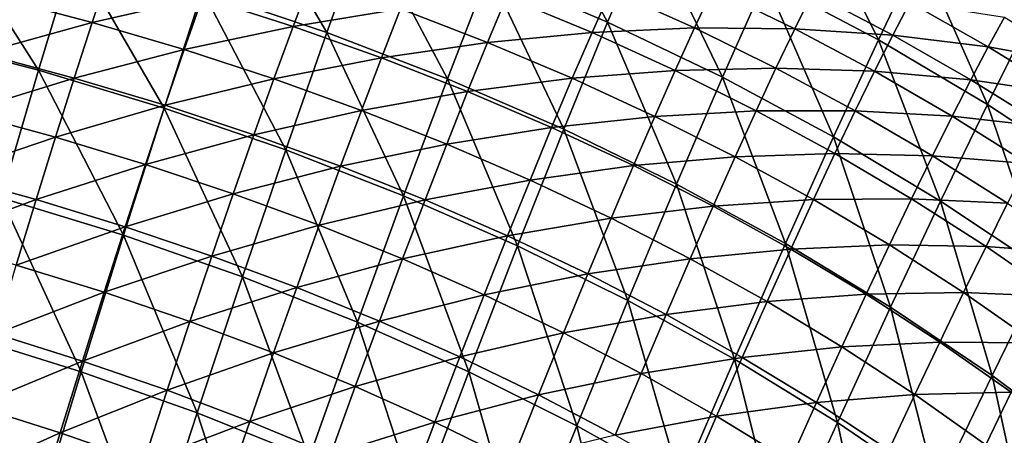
# Model space of a CAD drawing. Header units: millimetres. Extents: x -300 to 300, y -500 to 500.
# Tile 958 of 988: x 99 to 166, y 417 to 446. Entities that reach past the tile are written whole.
import ezdxf

# ---------------------------------------------------------------- set-up
doc = ezdxf.new("R2010")
doc.units = ezdxf.units.MM
doc.header["$LTSCALE"] = 81.481481
doc.layers.add('19', color=7, linetype='CONTINUOUS')
doc.layers.add('21', color=7, linetype='CONTINUOUS')

msp = doc.modelspace()

# ---------------------------------------------------------------- linework, layer by layer
at = {"layer": '19', "color": 7, "linetype": 'CONTINUOUS'}
for points in [[(139.001, 445.507, 43.109), (133.581, 455.563, 39.496), (130.937, 448.95, 43.248), (139.001, 445.507, 43.109)], [(141.788, 452.113, 39.366), (133.581, 455.563, 39.496), (139.001, 445.507, 43.109), (141.788, 452.113, 39.366)], [(119.953, 444.803, 46.88), (113.988, 454.966, 43.502), (111.513, 447.658, 47.009), (119.953, 444.803, 46.88)], [(122.601, 452.101, 43.379), (113.988, 454.966, 43.502), (119.953, 444.803, 46.88), (122.601, 452.101, 43.379)], [(157.377, 444.302, 39.087), (152.443, 454.286, 35.233), (149.719, 448.361, 39.229), (157.377, 444.302, 39.087)], [(160.217, 450.224, 35.102), (152.443, 454.286, 35.233), (157.377, 444.302, 39.087), (160.217, 450.224, 35.102)], [(100.38, 442.244, 50.39), (93.813, 452.541, 47.242), (91.594, 444.538, 50.506), (100.38, 442.244, 50.39)], [(102.8, 450.236, 47.13), (93.813, 452.541, 47.242), (100.38, 442.244, 50.39), (102.8, 450.236, 47.13)], [(128.125, 441.664, 46.743), (122.601, 452.101, 43.379), (119.953, 444.803, 46.88), (128.125, 441.664, 46.743)], [(130.937, 448.95, 43.248), (122.601, 452.101, 43.379), (128.125, 441.664, 46.743), (130.937, 448.95, 43.248)], [(146.795, 441.765, 42.964), (141.788, 452.113, 39.366), (139.001, 445.507, 43.109), (146.795, 441.765, 42.964)], [(149.719, 448.361, 39.229), (141.788, 452.113, 39.366), (146.795, 441.765, 42.964), (149.719, 448.361, 39.229)], [(108.9, 439.68, 50.265), (102.8, 450.236, 47.13), (100.38, 442.244, 50.39), (108.9, 439.68, 50.265)], [(111.513, 447.658, 47.009), (102.8, 450.236, 47.13), (108.9, 439.68, 50.265), (111.513, 447.658, 47.009)], [(164.766, 439.93, 38.94), (160.217, 450.224, 35.102), (157.377, 444.302, 39.087), (164.766, 439.93, 38.94)], [(167.715, 445.844, 34.966), (160.217, 450.224, 35.102), (164.766, 439.93, 38.94), (167.715, 445.844, 34.966)], [(136.033, 438.237, 46.598), (130.937, 448.95, 43.248), (128.125, 441.664, 46.743), (136.033, 438.237, 46.598)], [(139.001, 445.507, 43.109), (130.937, 448.95, 43.248), (136.033, 438.237, 46.598), (139.001, 445.507, 43.109)], [(154.324, 437.72, 42.813), (149.719, 448.361, 39.229), (146.795, 441.765, 42.964), (154.324, 437.72, 42.813)], [(157.377, 444.302, 39.087), (149.719, 448.361, 39.229), (154.324, 437.72, 42.813), (157.377, 444.302, 39.087)], [(117.156, 436.842, 50.132), (111.513, 447.658, 47.009), (108.9, 439.68, 50.265), (117.156, 436.842, 50.132)], [(119.953, 444.803, 46.88), (111.513, 447.658, 47.009), (117.156, 436.842, 50.132), (119.953, 444.803, 46.88)], [(171.889, 435.237, 38.788), (167.715, 445.844, 34.966), (164.766, 439.93, 38.94), (171.889, 435.237, 38.788)], [(143.678, 434.515, 46.446), (139.001, 445.507, 43.109), (136.033, 438.237, 46.598), (143.678, 434.515, 46.446)], [(146.795, 441.765, 42.964), (139.001, 445.507, 43.109), (143.678, 434.515, 46.446), (146.795, 441.765, 42.964)], [(100.38, 442.244, 50.39), (91.594, 444.538, 50.506), (97.84, 433.593, 53.407), (100.38, 442.244, 50.39)], [(125.152, 433.724, 49.99), (119.953, 444.803, 46.88), (117.156, 436.842, 50.132), (125.152, 433.724, 49.99)], [(128.125, 441.664, 46.743), (119.953, 444.803, 46.88), (125.152, 433.724, 49.99), (128.125, 441.664, 46.743)], [(161.59, 433.364, 42.657), (157.377, 444.302, 39.087), (154.324, 437.72, 42.813), (161.59, 433.364, 42.657)], [(164.766, 439.93, 38.94), (157.377, 444.302, 39.087), (161.59, 433.364, 42.657), (164.766, 439.93, 38.94)], [(106.156, 431.05, 53.28), (100.38, 442.244, 50.39), (97.84, 433.593, 53.407), (106.156, 431.05, 53.28)], [(108.9, 439.68, 50.265), (100.38, 442.244, 50.39), (106.156, 431.05, 53.28), (108.9, 439.68, 50.265)], [(132.892, 430.321, 49.841), (128.125, 441.664, 46.743), (125.152, 433.724, 49.99), (132.892, 430.321, 49.841)], [(136.033, 438.237, 46.598), (128.125, 441.664, 46.743), (132.892, 430.321, 49.841), (136.033, 438.237, 46.598)], [(151.066, 430.493, 46.288), (146.795, 441.765, 42.964), (143.678, 434.515, 46.446), (151.066, 430.493, 46.288)], [(154.324, 437.72, 42.813), (146.795, 441.765, 42.964), (151.066, 430.493, 46.288), (154.324, 437.72, 42.813)], [(114.216, 428.237, 53.144), (108.9, 439.68, 50.265), (106.156, 431.05, 53.28), (114.216, 428.237, 53.144)], [(117.156, 436.842, 50.132), (108.9, 439.68, 50.265), (114.216, 428.237, 53.144), (117.156, 436.842, 50.132)], [(168.599, 428.693, 42.495), (164.766, 439.93, 38.94), (161.59, 433.364, 42.657), (168.599, 428.693, 42.495)], [(171.889, 435.237, 38.788), (164.766, 439.93, 38.94), (168.599, 428.693, 42.495), (171.889, 435.237, 38.788)], [(140.377, 426.628, 49.684), (136.033, 438.237, 46.598), (132.892, 430.321, 49.841), (140.377, 426.628, 49.684)], [(143.678, 434.515, 46.446), (136.033, 438.237, 46.598), (140.377, 426.628, 49.684), (143.678, 434.515, 46.446)], [(158.199, 426.166, 46.125), (154.324, 437.72, 42.813), (151.066, 430.493, 46.288), (158.199, 426.166, 46.125)], [(161.59, 433.364, 42.657), (154.324, 437.72, 42.813), (158.199, 426.166, 46.125), (161.59, 433.364, 42.657)], [(122.025, 425.148, 52.999), (117.156, 436.842, 50.132), (114.216, 428.237, 53.144), (122.025, 425.148, 52.999)], [(125.152, 433.724, 49.99), (117.156, 436.842, 50.132), (122.025, 425.148, 52.999), (125.152, 433.724, 49.99)], [(147.612, 422.64, 49.521), (143.678, 434.515, 46.446), (140.377, 426.628, 49.684), (147.612, 422.64, 49.521)], [(151.066, 430.493, 46.288), (143.678, 434.515, 46.446), (147.612, 422.64, 49.521), (151.066, 430.493, 46.288)], [(103.286, 421.787, 56.062), (97.84, 433.593, 53.407), (95.186, 424.303, 56.191), (103.286, 421.787, 56.062)], [(106.156, 431.05, 53.28), (97.84, 433.593, 53.407), (103.286, 421.787, 56.062), (106.156, 431.05, 53.28)], [(129.585, 421.778, 52.846), (125.152, 433.724, 49.99), (122.025, 425.148, 52.999), (129.585, 421.778, 52.846)], [(132.892, 430.321, 49.841), (125.152, 433.724, 49.99), (129.585, 421.778, 52.846), (132.892, 430.321, 49.841)], [(165.08, 421.527, 45.955), (161.59, 433.364, 42.657), (158.199, 426.166, 46.125), (165.08, 421.527, 45.955)], [(168.599, 428.693, 42.495), (161.59, 433.364, 42.657), (165.08, 421.527, 45.955), (168.599, 428.693, 42.495)], [(111.14, 419.005, 55.924), (106.156, 431.05, 53.28), (103.286, 421.787, 56.062), (111.14, 419.005, 55.924)], [(114.216, 428.237, 53.144), (106.156, 431.05, 53.28), (111.14, 419.005, 55.924), (114.216, 428.237, 53.144)], [(136.899, 418.122, 52.687), (132.892, 430.321, 49.841), (129.585, 421.778, 52.846), (136.899, 418.122, 52.687)], [(140.377, 426.628, 49.684), (132.892, 430.321, 49.841), (136.899, 418.122, 52.687), (140.377, 426.628, 49.684)], [(154.599, 418.35, 49.352), (151.066, 430.493, 46.288), (147.612, 422.64, 49.521), (154.599, 418.35, 49.352)], [(158.199, 426.166, 46.125), (151.066, 430.493, 46.288), (154.599, 418.35, 49.352), (158.199, 426.166, 46.125)], [(171.713, 416.571, 45.782), (168.599, 428.693, 42.495), (165.08, 421.527, 45.955), (171.713, 416.571, 45.782)], [(118.751, 415.952, 55.778), (114.216, 428.237, 53.144), (111.14, 419.005, 55.924), (118.751, 415.952, 55.778)], [(122.025, 425.148, 52.999), (114.216, 428.237, 53.144), (118.751, 415.952, 55.778), (122.025, 425.148, 52.999)], [(143.97, 414.177, 52.52), (140.377, 426.628, 49.684), (136.899, 418.122, 52.687), (143.97, 414.177, 52.52)], [(147.612, 422.64, 49.521), (140.377, 426.628, 49.684), (143.97, 414.177, 52.52), (147.612, 422.64, 49.521)], [(161.342, 413.755, 49.178), (158.199, 426.166, 46.125), (154.599, 418.35, 49.352), (161.342, 413.755, 49.178)], [(165.08, 421.527, 45.955), (158.199, 426.166, 46.125), (161.342, 413.755, 49.178), (165.08, 421.527, 45.955)], [(126.12, 412.624, 55.624), (122.025, 425.148, 52.999), (118.751, 415.952, 55.778), (126.12, 412.624, 55.624)], [(129.585, 421.778, 52.846), (122.025, 425.148, 52.999), (126.12, 412.624, 55.624), (129.585, 421.778, 52.846)], [(100.297, 411.909, 58.621), (95.186, 424.303, 56.191), (92.422, 414.391, 58.75), (100.297, 411.909, 58.621)], [(103.286, 421.787, 56.062), (95.186, 424.303, 56.191), (100.297, 411.909, 58.621), (103.286, 421.787, 56.062)], [(150.801, 409.935, 52.348), (147.612, 422.64, 49.521), (143.97, 414.177, 52.52), (150.801, 409.935, 52.348)], [(154.599, 418.35, 49.352), (147.612, 422.64, 49.521), (150.801, 409.935, 52.348), (154.599, 418.35, 49.352)], [(107.934, 409.166, 58.483), (103.286, 421.787, 56.062), (100.297, 411.909, 58.621), (107.934, 409.166, 58.483)], [(111.14, 419.005, 55.924), (103.286, 421.787, 56.062), (107.934, 409.166, 58.483), (111.14, 419.005, 55.924)], [(133.252, 409.015, 55.463), (129.585, 421.778, 52.846), (126.12, 412.624, 55.624), (133.252, 409.015, 55.463)], [(136.899, 418.122, 52.687), (129.585, 421.778, 52.846), (133.252, 409.015, 55.463), (136.899, 418.122, 52.687)], [(167.844, 408.848, 48.998), (165.08, 421.527, 45.955), (161.342, 413.755, 49.178), (167.844, 408.848, 48.998)], [(171.713, 416.571, 45.782), (165.08, 421.527, 45.955), (167.844, 408.848, 48.998), (171.713, 416.571, 45.782)], [(115.336, 406.156, 58.337), (111.14, 419.005, 55.924), (107.934, 409.166, 58.483), (115.336, 406.156, 58.337)], [(118.751, 415.952, 55.778), (111.14, 419.005, 55.924), (115.336, 406.156, 58.337), (118.751, 415.952, 55.778)], [(157.395, 405.394, 52.17), (154.599, 418.35, 49.352), (150.801, 409.935, 52.348), (157.395, 405.394, 52.17)], [(161.342, 413.755, 49.178), (154.599, 418.35, 49.352), (157.395, 405.394, 52.17), (161.342, 413.755, 49.178)], [(140.148, 405.121, 55.295), (136.899, 418.122, 52.687), (133.252, 409.015, 55.463), (140.148, 405.121, 55.295)], [(143.97, 414.177, 52.52), (136.899, 418.122, 52.687), (140.148, 405.121, 55.295), (143.97, 414.177, 52.52)]]:
    msp.add_3dface(points, dxfattribs=at)
at = {"layer": '21', "color": 7, "linetype": 'CONTINUOUS'}
for points in [[(104.029, 445.489, 32.592), (97.638, 447.19, 32.688), (105.209, 449.035, 30.887), (104.029, 445.489, 32.592)], [(111.51, 447.196, 30.784), (104.029, 445.489, 32.592), (105.209, 449.035, 30.887), (111.51, 447.196, 30.784)], [(117.657, 445.212, 30.678), (111.51, 447.196, 30.784), (118.907, 448.532, 28.928), (117.657, 445.212, 30.678)], [(124.956, 446.406, 28.817), (117.657, 445.212, 30.678), (118.907, 448.532, 28.928), (124.956, 446.406, 28.817)], [(137.939, 444.807, 26.795), (132.147, 447.228, 26.911), (139.213, 447.68, 24.966), (137.939, 444.807, 26.795)], [(144.894, 445.113, 24.847), (137.939, 444.807, 26.795), (139.213, 447.68, 24.966), (144.894, 445.113, 24.847)], [(144.894, 445.113, 24.847), (139.213, 447.68, 24.966), (146.139, 447.765, 22.987), (144.894, 445.113, 24.847)], [(151.702, 445.051, 22.865), (144.894, 445.113, 24.847), (146.139, 447.765, 22.987), (151.702, 445.051, 22.865)], [(151.702, 445.051, 22.865), (146.139, 447.765, 22.987), (152.91, 447.487, 20.979), (151.702, 445.051, 22.865)], [(104.029, 445.489, 32.592), (96.482, 443.413, 34.348), (97.638, 447.19, 32.688), (104.029, 445.489, 32.592)], [(110.268, 443.645, 32.491), (104.029, 445.489, 32.592), (111.51, 447.196, 30.784), (110.268, 443.645, 32.491)], [(117.657, 445.212, 30.678), (110.268, 443.645, 32.491), (111.51, 447.196, 30.784), (117.657, 445.212, 30.678)], [(130.853, 444.13, 28.704), (124.956, 446.406, 28.817), (132.147, 447.228, 26.911), (130.853, 444.13, 28.704)], [(137.939, 444.807, 26.795), (130.853, 444.13, 28.704), (132.147, 447.228, 26.911), (137.939, 444.807, 26.795)], [(158.349, 444.625, 20.855), (151.702, 445.051, 22.865), (152.91, 447.487, 20.979), (158.349, 444.625, 20.855)], [(158.349, 444.625, 20.855), (152.91, 447.487, 20.979), (159.508, 446.847, 18.946), (158.349, 444.625, 20.855)], [(123.653, 443.08, 30.569), (117.657, 445.212, 30.678), (124.956, 446.406, 28.817), (123.653, 443.08, 30.569)], [(130.853, 444.13, 28.704), (123.653, 443.08, 30.569), (124.956, 446.406, 28.817), (130.853, 444.13, 28.704)], [(164.818, 443.838, 18.822), (158.349, 444.625, 20.855), (159.508, 446.847, 18.946), (164.818, 443.838, 18.822)], [(164.818, 443.838, 18.822), (159.508, 446.847, 18.946), (165.92, 445.851, 16.894), (164.818, 443.838, 18.822)], [(171.096, 442.692, 16.77), (164.818, 443.838, 18.822), (165.92, 445.851, 16.894), (171.096, 442.692, 16.77)], [(102.805, 441.709, 34.252), (96.482, 443.413, 34.348), (104.029, 445.489, 32.592), (102.805, 441.709, 34.252)], [(110.268, 443.645, 32.491), (102.805, 441.709, 34.252), (104.029, 445.489, 32.592), (110.268, 443.645, 32.491)], [(116.355, 441.657, 32.386), (110.268, 443.645, 32.491), (117.657, 445.212, 30.678), (116.355, 441.657, 32.386)], [(123.653, 443.08, 30.569), (116.355, 441.657, 32.386), (117.657, 445.212, 30.678), (123.653, 443.08, 30.569)], [(143.58, 442.229, 26.677), (137.939, 444.807, 26.795), (144.894, 445.113, 24.847), (143.58, 442.229, 26.677)], [(150.423, 442.386, 24.727), (143.58, 442.229, 26.677), (144.894, 445.113, 24.847), (150.423, 442.386, 24.727)], [(150.423, 442.386, 24.727), (144.894, 445.113, 24.847), (151.702, 445.051, 22.865), (150.423, 442.386, 24.727)], [(157.114, 442.174, 22.744), (150.423, 442.386, 24.727), (151.702, 445.051, 22.865), (157.114, 442.174, 22.744)], [(157.114, 442.174, 22.744), (151.702, 445.051, 22.865), (158.349, 444.625, 20.855), (157.114, 442.174, 22.744)], [(136.6, 441.7, 28.589), (130.853, 444.13, 28.704), (137.939, 444.807, 26.795), (136.6, 441.7, 28.589)], [(143.58, 442.229, 26.677), (136.6, 441.7, 28.589), (137.939, 444.807, 26.795), (143.58, 442.229, 26.677)], [(163.637, 441.597, 20.734), (157.114, 442.174, 22.744), (158.349, 444.625, 20.855), (163.637, 441.597, 20.734)], [(163.637, 441.597, 20.734), (158.349, 444.625, 20.855), (164.818, 443.838, 18.822), (163.637, 441.597, 20.734)], [(108.978, 439.864, 34.153), (102.805, 441.709, 34.252), (110.268, 443.645, 32.491), (108.978, 439.864, 34.153)], [(116.355, 441.657, 32.386), (108.978, 439.864, 34.153), (110.268, 443.645, 32.491), (116.355, 441.657, 32.386)], [(129.499, 440.797, 30.457), (123.653, 443.08, 30.569), (130.853, 444.13, 28.704), (129.499, 440.797, 30.457)], [(136.6, 441.7, 28.589), (129.499, 440.797, 30.457), (130.853, 444.13, 28.704), (136.6, 441.7, 28.589)], [(169.978, 440.658, 18.701), (163.637, 441.597, 20.734), (164.818, 443.838, 18.822), (169.978, 440.658, 18.701)], [(169.978, 440.658, 18.701), (164.818, 443.838, 18.822), (171.096, 442.692, 16.77), (169.978, 440.658, 18.701)], [(102.805, 441.709, 34.252), (95.286, 439.405, 35.961), (96.482, 443.413, 34.348), (102.805, 441.709, 34.252)], [(122.295, 439.521, 32.278), (116.355, 441.657, 32.386), (123.653, 443.08, 30.569), (122.295, 439.521, 32.278)], [(129.499, 440.797, 30.457), (122.295, 439.521, 32.278), (123.653, 443.08, 30.569), (129.499, 440.797, 30.457)], [(149.072, 439.491, 26.559), (143.58, 442.229, 26.677), (150.423, 442.386, 24.727), (149.072, 439.491, 26.559)], [(155.803, 439.496, 24.608), (149.072, 439.491, 26.559), (150.423, 442.386, 24.727), (155.803, 439.496, 24.608)], [(155.803, 439.496, 24.608), (150.423, 442.386, 24.727), (157.114, 442.174, 22.744), (155.803, 439.496, 24.608)], [(101.537, 437.701, 35.866), (95.286, 439.405, 35.961), (102.805, 441.709, 34.252), (101.537, 437.701, 35.866)], [(108.978, 439.864, 34.153), (101.537, 437.701, 35.866), (102.805, 441.709, 34.252), (108.978, 439.864, 34.153)], [(115.003, 437.873, 34.049), (108.978, 439.864, 34.153), (116.355, 441.657, 32.386), (115.003, 437.873, 34.049)], [(122.295, 439.521, 32.278), (115.003, 437.873, 34.049), (116.355, 441.657, 32.386), (122.295, 439.521, 32.278)], [(135.198, 438.362, 30.343), (129.499, 440.797, 30.457), (136.6, 441.7, 28.589), (135.198, 438.362, 30.343)], [(142.198, 439.114, 28.473), (135.198, 438.362, 30.343), (136.6, 441.7, 28.589), (142.198, 439.114, 28.473)], [(142.198, 439.114, 28.473), (136.6, 441.7, 28.589), (143.58, 442.229, 26.677), (142.198, 439.114, 28.473)], [(149.072, 439.491, 26.559), (142.198, 439.114, 28.473), (143.58, 442.229, 26.677), (149.072, 439.491, 26.559)], [(162.376, 439.131, 22.624), (155.803, 439.496, 24.608), (157.114, 442.174, 22.744), (162.376, 439.131, 22.624)], [(162.376, 439.131, 22.624), (157.114, 442.174, 22.744), (163.637, 441.597, 20.734), (162.376, 439.131, 22.624)], [(168.777, 438.399, 20.615), (162.376, 439.131, 22.624), (163.637, 441.597, 20.734), (168.777, 438.399, 20.615)], [(168.777, 438.399, 20.615), (163.637, 441.597, 20.734), (169.978, 440.658, 18.701), (168.777, 438.399, 20.615)], [(128.086, 437.235, 32.167), (122.295, 439.521, 32.278), (129.499, 440.797, 30.457), (128.086, 437.235, 32.167)], [(135.198, 438.362, 30.343), (128.086, 437.235, 32.167), (129.499, 440.797, 30.457), (135.198, 438.362, 30.343)], [(107.642, 435.855, 35.767), (101.537, 437.701, 35.866), (108.978, 439.864, 34.153), (107.642, 435.855, 35.767)], [(115.003, 437.873, 34.049), (107.642, 435.855, 35.767), (108.978, 439.864, 34.153), (115.003, 437.873, 34.049)], [(101.537, 437.701, 35.866), (94.05, 435.172, 37.524), (95.286, 439.405, 35.961), (101.537, 437.701, 35.866)], [(120.882, 435.736, 33.942), (115.003, 437.873, 34.049), (122.295, 439.521, 32.278), (120.882, 435.736, 33.942)], [(128.086, 437.235, 32.167), (120.882, 435.736, 33.942), (122.295, 439.521, 32.278), (128.086, 437.235, 32.167)], [(140.75, 435.771, 30.228), (135.198, 438.362, 30.343), (142.198, 439.114, 28.473), (140.75, 435.771, 30.228)], [(147.65, 436.37, 28.355), (140.75, 435.771, 30.228), (142.198, 439.114, 28.473), (147.65, 436.37, 28.355)], [(147.65, 436.37, 28.355), (142.198, 439.114, 28.473), (149.072, 439.491, 26.559), (147.65, 436.37, 28.355)], [(154.418, 436.592, 26.44), (147.65, 436.37, 28.355), (149.072, 439.491, 26.559), (154.418, 436.592, 26.44)], [(154.418, 436.592, 26.44), (149.072, 439.491, 26.559), (155.803, 439.496, 24.608), (154.418, 436.592, 26.44)], [(161.037, 436.44, 24.489), (154.418, 436.592, 26.44), (155.803, 439.496, 24.608), (161.037, 436.44, 24.489)], [(161.037, 436.44, 24.489), (155.803, 439.496, 24.608), (162.376, 439.131, 22.624), (161.037, 436.44, 24.489)], [(167.492, 435.918, 22.507), (161.037, 436.44, 24.489), (162.376, 439.131, 22.624), (167.492, 435.918, 22.507)], [(167.492, 435.918, 22.507), (162.376, 439.131, 22.624), (168.777, 438.399, 20.615), (167.492, 435.918, 22.507)], [(133.733, 434.797, 32.054), (128.086, 437.235, 32.167), (135.198, 438.362, 30.343), (133.733, 434.797, 32.054)], [(140.75, 435.771, 30.228), (133.733, 434.797, 32.054), (135.198, 438.362, 30.343), (140.75, 435.771, 30.228)], [(100.227, 433.468, 37.43), (94.05, 435.172, 37.524), (101.537, 437.701, 35.866), (100.227, 433.468, 37.43)], [(107.642, 435.855, 35.767), (100.227, 433.468, 37.43), (101.537, 437.701, 35.866), (107.642, 435.855, 35.767)], [(113.601, 433.865, 35.664), (107.642, 435.855, 35.767), (115.003, 437.873, 34.049), (113.601, 433.865, 35.664)], [(120.882, 435.736, 33.942), (113.601, 433.865, 35.664), (115.003, 437.873, 34.049), (120.882, 435.736, 33.942)], [(126.616, 433.449, 33.831), (120.882, 435.736, 33.942), (128.086, 437.235, 32.167), (126.616, 433.449, 33.831)], [(133.733, 434.797, 32.054), (126.616, 433.449, 33.831), (128.086, 437.235, 32.167), (133.733, 434.797, 32.054)], [(146.157, 433.022, 30.11), (140.75, 435.771, 30.228), (147.65, 436.37, 28.355), (146.157, 433.022, 30.11)], [(152.957, 433.463, 28.237), (146.157, 433.022, 30.11), (147.65, 436.37, 28.355), (152.957, 433.463, 28.237)], [(152.957, 433.463, 28.237), (147.65, 436.37, 28.355), (154.418, 436.592, 26.44), (152.957, 433.463, 28.237)], [(159.618, 433.527, 26.322), (152.957, 433.463, 28.237), (154.418, 436.592, 26.44), (159.618, 433.527, 26.322)], [(159.618, 433.527, 26.322), (154.418, 436.592, 26.44), (161.037, 436.44, 24.489), (159.618, 433.527, 26.322)], [(166.125, 433.216, 24.371), (159.618, 433.527, 26.322), (161.037, 436.44, 24.489), (166.125, 433.216, 24.371)], [(166.125, 433.216, 24.371), (161.037, 436.44, 24.489), (167.492, 435.918, 22.507), (166.125, 433.216, 24.371)], [(106.26, 431.624, 37.332), (100.227, 433.468, 37.43), (107.642, 435.855, 35.767), (106.26, 431.624, 37.332)], [(113.601, 433.865, 35.664), (106.26, 431.624, 37.332), (107.642, 435.855, 35.767), (113.601, 433.865, 35.664)], [(119.416, 431.728, 35.557), (113.601, 433.865, 35.664), (120.882, 435.736, 33.942), (119.416, 431.728, 35.557)], [(126.616, 433.449, 33.831), (119.416, 431.728, 35.557), (120.882, 435.736, 33.942), (126.616, 433.449, 33.831)], [(139.235, 432.205, 31.938), (133.733, 434.797, 32.054), (140.75, 435.771, 30.228), (139.235, 432.205, 31.938)], [(146.157, 433.022, 30.11), (139.235, 432.205, 31.938), (140.75, 435.771, 30.228), (146.157, 433.022, 30.11)], [(100.227, 433.468, 37.43), (92.777, 430.717, 39.035), (94.05, 435.172, 37.524), (100.227, 433.468, 37.43)], [(132.207, 431.011, 33.718), (126.616, 433.449, 33.831), (133.733, 434.797, 32.054), (132.207, 431.011, 33.718)], [(139.235, 432.205, 31.938), (132.207, 431.011, 33.718), (133.733, 434.797, 32.054), (139.235, 432.205, 31.938)], [(112.151, 429.636, 37.229), (106.26, 431.624, 37.332), (113.601, 433.865, 35.664), (112.151, 429.636, 37.229)], [(119.416, 431.728, 35.557), (112.151, 429.636, 37.229), (113.601, 433.865, 35.664), (119.416, 431.728, 35.557)], [(98.877, 429.016, 38.942), (92.777, 430.717, 39.035), (100.227, 433.468, 37.43), (98.877, 429.016, 38.942)], [(106.26, 431.624, 37.332), (98.877, 429.016, 38.942), (100.227, 433.468, 37.43), (106.26, 431.624, 37.332)], [(125.09, 429.443, 35.447), (119.416, 431.728, 35.557), (126.616, 433.449, 33.831), (125.09, 429.443, 35.447)], [(132.207, 431.011, 33.718), (125.09, 429.443, 35.447), (126.616, 433.449, 33.831), (132.207, 431.011, 33.718)], [(144.595, 429.455, 31.821), (139.235, 432.205, 31.938), (146.157, 433.022, 30.11), (144.595, 429.455, 31.821)], [(151.423, 430.113, 29.992), (144.595, 429.455, 31.821), (146.157, 433.022, 30.11), (151.423, 430.113, 29.992)], [(151.423, 430.113, 29.992), (146.157, 433.022, 30.11), (152.957, 433.463, 28.237), (151.423, 430.113, 29.992)], [(158.122, 430.393, 28.118), (151.423, 430.113, 29.992), (152.957, 433.463, 28.237), (158.122, 430.393, 28.118)], [(158.122, 430.393, 28.118), (152.957, 433.463, 28.237), (159.618, 433.527, 26.322), (158.122, 430.393, 28.118)], [(164.676, 430.294, 26.204), (158.122, 430.393, 28.118), (159.618, 433.527, 26.322), (164.676, 430.294, 26.204)], [(164.676, 430.294, 26.204), (159.618, 433.527, 26.322), (166.125, 433.216, 24.371), (164.676, 430.294, 26.204)], [(171.071, 429.819, 24.255), (164.676, 430.294, 26.204), (166.125, 433.216, 24.371), (171.071, 429.819, 24.255)], [(104.835, 427.176, 38.844), (98.877, 429.016, 38.942), (106.26, 431.624, 37.332), (104.835, 427.176, 38.844)], [(112.151, 429.636, 37.229), (104.835, 427.176, 38.844), (106.26, 431.624, 37.332), (112.151, 429.636, 37.229)], [(117.9, 427.503, 37.123), (112.151, 429.636, 37.229), (119.416, 431.728, 35.557), (117.9, 427.503, 37.123)], [(125.09, 429.443, 35.447), (117.9, 427.503, 37.123), (119.416, 431.728, 35.557), (125.09, 429.443, 35.447)], [(137.657, 428.419, 33.603), (132.207, 431.011, 33.718), (139.235, 432.205, 31.938), (137.657, 428.419, 33.603)], [(144.595, 429.455, 31.821), (137.657, 428.419, 33.603), (139.235, 432.205, 31.938), (144.595, 429.455, 31.821)], [(130.622, 427.008, 35.334), (125.09, 429.443, 35.447), (132.207, 431.011, 33.718), (130.622, 427.008, 35.334)], [(137.657, 428.419, 33.603), (130.622, 427.008, 35.334), (132.207, 431.011, 33.718), (137.657, 428.419, 33.603)], [(156.547, 427.04, 29.873), (151.423, 430.113, 29.992), (158.122, 430.393, 28.118), (156.547, 427.04, 29.873)], [(163.145, 427.155, 28), (156.547, 427.04, 29.873), (158.122, 430.393, 28.118), (163.145, 427.155, 28)], [(163.145, 427.155, 28), (158.122, 430.393, 28.118), (164.676, 430.294, 26.204), (163.145, 427.155, 28)], [(169.593, 426.89, 26.087), (163.145, 427.155, 28), (164.676, 430.294, 26.204), (169.593, 426.89, 26.087)], [(169.593, 426.89, 26.087), (164.676, 430.294, 26.204), (171.071, 429.819, 24.255), (169.593, 426.89, 26.087)], [(110.653, 425.192, 38.742), (104.835, 427.176, 38.844), (112.151, 429.636, 37.229), (110.653, 425.192, 38.742)], [(117.9, 427.503, 37.123), (110.653, 425.192, 38.742), (112.151, 429.636, 37.229), (117.9, 427.503, 37.123)], [(149.816, 426.545, 31.702), (144.595, 429.455, 31.821), (151.423, 430.113, 29.992), (149.816, 426.545, 31.702)], [(156.547, 427.04, 29.873), (149.816, 426.545, 31.702), (151.423, 430.113, 29.992), (156.547, 427.04, 29.873)], [(104.835, 427.176, 38.844), (97.486, 424.35, 40.399), (98.877, 429.016, 38.942), (104.835, 427.176, 38.844)], [(123.509, 425.222, 37.013), (117.9, 427.503, 37.123), (125.09, 429.443, 35.447), (123.509, 425.222, 37.013)], [(130.622, 427.008, 35.334), (123.509, 425.222, 37.013), (125.09, 429.443, 35.447), (130.622, 427.008, 35.334)], [(142.967, 425.671, 33.485), (137.657, 428.419, 33.603), (144.595, 429.455, 31.821), (142.967, 425.671, 33.485)], [(149.816, 426.545, 31.702), (142.967, 425.671, 33.485), (144.595, 429.455, 31.821), (149.816, 426.545, 31.702)], [(136.016, 424.419, 35.219), (130.622, 427.008, 35.334), (137.657, 428.419, 33.603), (136.016, 424.419, 35.219)], [(142.967, 425.671, 33.485), (136.016, 424.419, 35.219), (137.657, 428.419, 33.603), (142.967, 425.671, 33.485)], [(103.367, 422.515, 40.301), (97.486, 424.35, 40.399), (104.835, 427.176, 38.844), (103.367, 422.515, 40.301)], [(110.653, 425.192, 38.742), (103.367, 422.515, 40.301), (104.835, 427.176, 38.844), (110.653, 425.192, 38.742)], [(116.333, 423.064, 38.635), (110.653, 425.192, 38.742), (117.9, 427.503, 37.123), (116.333, 423.064, 38.635)], [(123.509, 425.222, 37.013), (116.333, 423.064, 38.635), (117.9, 427.503, 37.123), (123.509, 425.222, 37.013)], [(128.98, 422.791, 36.9), (123.509, 425.222, 37.013), (130.622, 427.008, 35.334), (128.98, 422.791, 36.9)], [(136.016, 424.419, 35.219), (128.98, 422.791, 36.9), (130.622, 427.008, 35.334), (136.016, 424.419, 35.219)], [(154.897, 423.472, 31.583), (149.816, 426.545, 31.702), (156.547, 427.04, 29.873), (154.897, 423.472, 31.583)], [(161.533, 423.8, 29.754), (154.897, 423.472, 31.583), (156.547, 427.04, 29.873), (161.533, 423.8, 29.754)], [(161.533, 423.8, 29.754), (156.547, 427.04, 29.873), (163.145, 427.155, 28), (161.533, 423.8, 29.754)], [(168.03, 423.747, 27.882), (161.533, 423.8, 29.754), (163.145, 427.155, 28), (168.03, 423.747, 27.882)], [(168.03, 423.747, 27.882), (163.145, 427.155, 28), (169.593, 426.89, 26.087), (168.03, 423.747, 27.882)], [(148.138, 422.763, 33.366), (142.967, 425.671, 33.485), (149.816, 426.545, 31.702), (148.138, 422.763, 33.366)], [(154.897, 423.472, 31.583), (148.138, 422.763, 33.366), (149.816, 426.545, 31.702), (154.897, 423.472, 31.583)], [(141.272, 421.675, 35.101), (136.016, 424.419, 35.219), (142.967, 425.671, 33.485), (141.272, 421.675, 35.101)], [(148.138, 422.763, 33.366), (141.272, 421.675, 35.101), (142.967, 425.671, 33.485), (148.138, 422.763, 33.366)], [(109.11, 420.538, 40.2), (103.367, 422.515, 40.301), (110.653, 425.192, 38.742), (109.11, 420.538, 40.2)], [(116.333, 423.064, 38.635), (109.11, 420.538, 40.2), (110.653, 425.192, 38.742), (116.333, 423.064, 38.635)], [(121.876, 420.79, 38.526), (116.333, 423.064, 38.635), (123.509, 425.222, 37.013), (121.876, 420.79, 38.526)], [(128.98, 422.791, 36.9), (121.876, 420.79, 38.526), (123.509, 425.222, 37.013), (128.98, 422.791, 36.9)], [(103.367, 422.515, 40.301), (96.057, 419.474, 41.801), (97.486, 424.35, 40.399), (103.367, 422.515, 40.301)], [(134.315, 420.209, 36.784), (128.98, 422.791, 36.9), (136.016, 424.419, 35.219), (134.315, 420.209, 36.784)], [(141.272, 421.675, 35.101), (134.315, 420.209, 36.784), (136.016, 424.419, 35.219), (141.272, 421.675, 35.101)], [(159.842, 420.235, 31.462), (154.897, 423.472, 31.583), (161.533, 423.8, 29.754), (159.842, 420.235, 31.462)], [(166.382, 420.392, 29.634), (159.842, 420.235, 31.462), (161.533, 423.8, 29.754), (166.382, 420.392, 29.634)], [(166.382, 420.392, 29.634), (161.533, 423.8, 29.754), (168.03, 423.747, 27.882), (166.382, 420.392, 29.634)], [(114.718, 418.418, 40.094), (109.11, 420.538, 40.2), (116.333, 423.064, 38.635), (114.718, 418.418, 40.094)], [(121.876, 420.79, 38.526), (114.718, 418.418, 40.094), (116.333, 423.064, 38.635), (121.876, 420.79, 38.526)], [(153.174, 419.695, 33.246), (148.138, 422.763, 33.366), (154.897, 423.472, 31.583), (153.174, 419.695, 33.246)], [(159.842, 420.235, 31.462), (153.174, 419.695, 33.246), (154.897, 423.472, 31.583), (159.842, 420.235, 31.462)], [(101.858, 417.646, 41.704), (96.057, 419.474, 41.801), (103.367, 422.515, 40.301), (101.858, 417.646, 41.704)], [(109.11, 420.538, 40.2), (101.858, 417.646, 41.704), (103.367, 422.515, 40.301), (109.11, 420.538, 40.2)], [(127.282, 418.367, 38.413), (121.876, 420.79, 38.526), (128.98, 422.791, 36.9), (127.282, 418.367, 38.413)], [(134.315, 420.209, 36.784), (127.282, 418.367, 38.413), (128.98, 422.791, 36.9), (134.315, 420.209, 36.784)], [(146.393, 418.774, 34.981), (141.272, 421.675, 35.101), (148.138, 422.763, 33.366), (146.393, 418.774, 34.981)], [(153.174, 419.695, 33.246), (146.393, 418.774, 34.981), (148.138, 422.763, 33.366), (153.174, 419.695, 33.246)], [(139.514, 417.472, 36.666), (134.315, 420.209, 36.784), (141.272, 421.675, 35.101), (139.514, 417.472, 36.666)], [(146.393, 418.774, 34.981), (139.514, 417.472, 36.666), (141.272, 421.675, 35.101), (146.393, 418.774, 34.981)], [(107.523, 415.678, 41.603), (101.858, 417.646, 41.704), (109.11, 420.538, 40.2), (107.523, 415.678, 41.603)], [(114.718, 418.418, 40.094), (107.523, 415.678, 41.603), (109.11, 420.538, 40.2), (114.718, 418.418, 40.094)], [(120.191, 416.152, 39.984), (114.718, 418.418, 40.094), (121.876, 420.79, 38.526), (120.191, 416.152, 39.984)], [(127.282, 418.367, 38.413), (120.191, 416.152, 39.984), (121.876, 420.79, 38.526), (127.282, 418.367, 38.413)], [(158.075, 416.462, 33.124), (153.174, 419.695, 33.246), (159.842, 420.235, 31.462), (158.075, 416.462, 33.124)], [(164.652, 416.83, 31.341), (158.075, 416.462, 33.124), (159.842, 420.235, 31.462), (164.652, 416.83, 31.341)], [(164.652, 416.83, 31.341), (159.842, 420.235, 31.462), (166.382, 420.392, 29.634), (164.652, 416.83, 31.341)], [(171.095, 416.812, 29.515), (164.652, 416.83, 31.341), (166.382, 420.392, 29.634), (171.095, 416.812, 29.515)], [(132.555, 415.793, 38.297), (127.282, 418.367, 38.413), (134.315, 420.209, 36.784), (132.555, 415.793, 38.297)], [(139.514, 417.472, 36.666), (132.555, 415.793, 38.297), (134.315, 420.209, 36.784), (139.514, 417.472, 36.666)], [(151.379, 415.712, 34.86), (146.393, 418.774, 34.981), (153.174, 419.695, 33.246), (151.379, 415.712, 34.86)], [(158.075, 416.462, 33.124), (151.379, 415.712, 34.86), (153.174, 419.695, 33.246), (158.075, 416.462, 33.124)], [(101.858, 417.646, 41.704), (94.591, 414.393, 43.148), (96.057, 419.474, 41.801), (101.858, 417.646, 41.704)], [(113.056, 413.567, 41.498), (107.523, 415.678, 41.603), (114.718, 418.418, 40.094), (113.056, 413.567, 41.498)], [(120.191, 416.152, 39.984), (113.056, 413.567, 41.498), (114.718, 418.418, 40.094), (120.191, 416.152, 39.984)], [(125.53, 413.739, 39.872), (120.191, 416.152, 39.984), (127.282, 418.367, 38.413), (125.53, 413.739, 39.872)], [(132.555, 415.793, 38.297), (125.53, 413.739, 39.872), (127.282, 418.367, 38.413), (132.555, 415.793, 38.297)], [(144.58, 414.579, 36.546), (139.514, 417.472, 36.666), (146.393, 418.774, 34.981), (144.58, 414.579, 36.546)], [(151.379, 415.712, 34.86), (144.58, 414.579, 36.546), (146.393, 418.774, 34.981), (151.379, 415.712, 34.86)], [(100.308, 412.574, 43.052), (94.591, 414.393, 43.148), (101.858, 417.646, 41.704), (100.308, 412.574, 43.052)], [(107.523, 415.678, 41.603), (100.308, 412.574, 43.052), (101.858, 417.646, 41.704), (107.523, 415.678, 41.603)]]:
    msp.add_3dface(points, dxfattribs=at)

doc.saveas('drawing.dxf')
